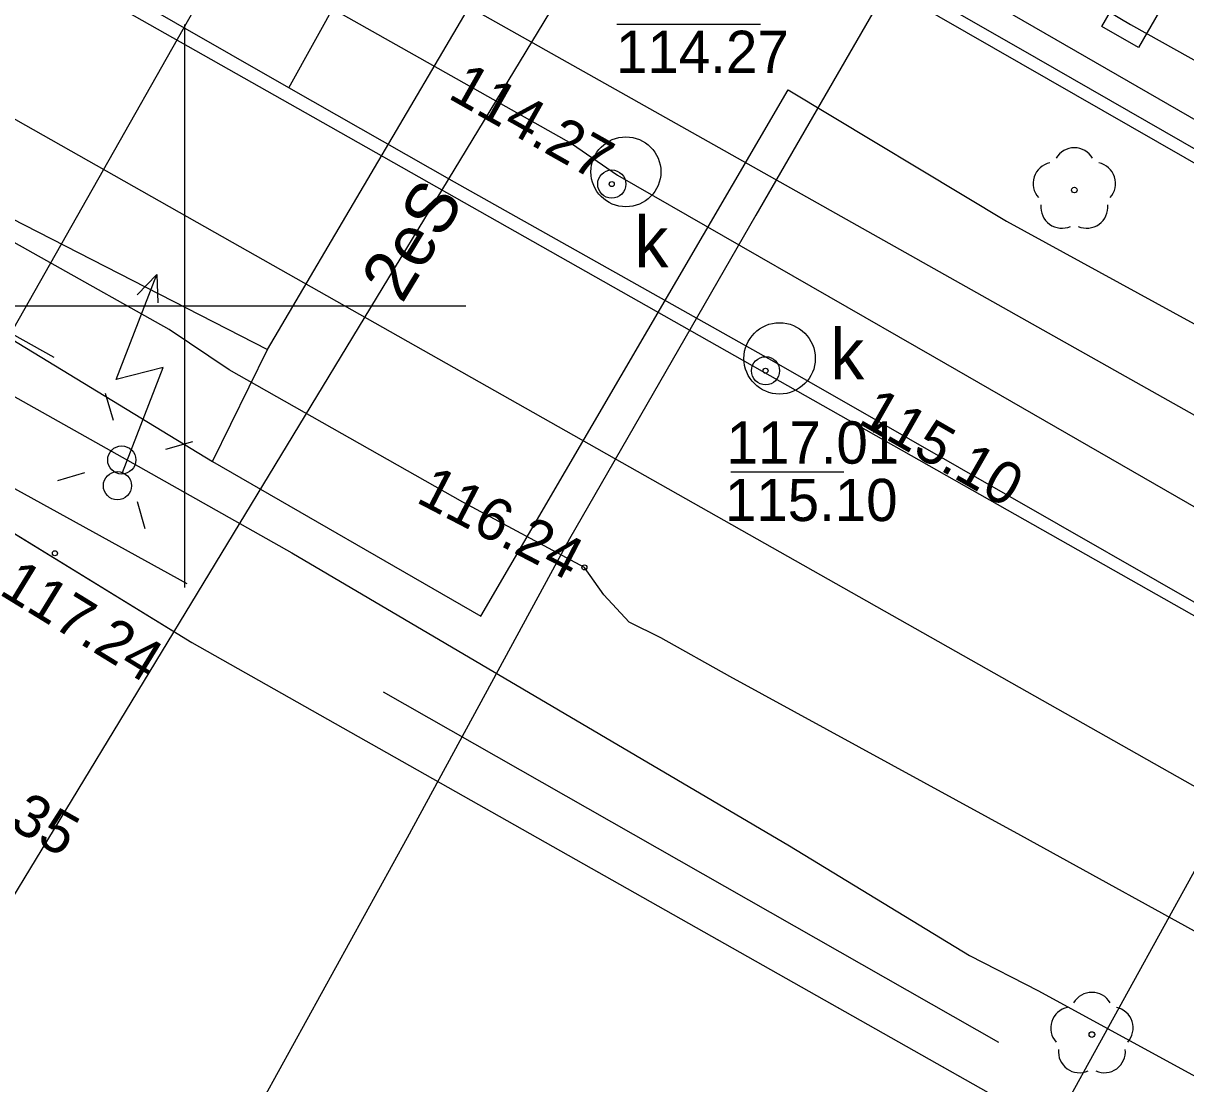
# Model space of a CAD drawing. Extents: x 6434771 to 6436222, y 5663454 to 5664782.
# Drawn here: x 6435397.14 to 6435417.79, y 5663786.19 to 5663805.02 of the extents above; entities that cross this region are included whole.
import ezdxf

# ---------------------------------------------------------------- set-up
doc = ezdxf.new("R2010")
doc.units = 0
for name, color, linetype in [('Warstwa 10', 7, 'Continuous'), ('Warstwa 11', 7, 'Continuous'), ('Warstwa 12', 7, 'Continuous'), ('Warstwa 14', 7, 'Continuous'), ('Warstwa 15', 7, 'Continuous'), ('Warstwa 2', 7, 'Continuous'), ('Warstwa 25', 7, 'Continuous'), ('Warstwa 37', 7, 'Continuous'), ('Warstwa 4', 7, 'Continuous'), ('Warstwa 40', 7, 'Continuous'), ('Warstwa 5', 7, 'Continuous'), ('Warstwa 6', 7, 'Continuous'), ('Warstwa 63', 7, 'Continuous'), ('Warstwa 7', 7, 'Continuous'), ('Warstwa 8', 7, 'Continuous'), ('Warstwa 9', 7, 'Continuous')]:
    doc.layers.add(name, color=color, linetype=linetype)

msp = doc.modelspace()

# ---------------------------------------------------------------- linework, layer by layer
at = {"layer": 'Warstwa 10'}
for points in [[(6435352.92, 5663861.064), (6435362.538, 5663855.579), (6435376.101, 5663847.818), (6435392.224, 5663838.736), (6435399.63, 5663834.516), (6435404.77, 5663831.692), (6435405.402, 5663830.609), (6435406.9, 5663827.849), (6435409.796, 5663825.234), (6435412.669, 5663822.915), (6435414.681, 5663821.286), (6435415.724, 5663816.543), (6435416.535, 5663812.704), (6435414.614, 5663809.339), (6435410.15, 5663801.615), (6435406.838, 5663795.869), (6435403.954, 5663790.555), (6435398.357, 5663780.398)], [(6435364.23, 5663767.63), (6435364.66, 5663768.45), (6435368.28, 5663766.43), (6435371.47, 5663764.1), (6435374.42, 5663763.18), (6435378.3, 5663764.71), (6435380.6, 5663765.86), (6435383.87, 5663767.93), (6435386.51, 5663772.32), (6435388.06, 5663775.08), (6435392.27, 5663781.79), (6435407.45, 5663806.8), (6435412.52, 5663815.72), (6435415.42, 5663820.48), (6435414.72, 5663822.57), (6435417.27, 5663827.72), (6435418.06, 5663829.2), (6435426.22, 5663844.12)], [(6435355.94, 5663839.825), (6435361.706, 5663836.589), (6435369.934, 5663831.886), (6435373.968, 5663829.568), (6435379.032, 5663826.646), (6435382.794, 5663824.482), (6435390.35, 5663820.112), (6435393.493, 5663818.329), (6435394.458, 5663817.794), (6435397.403, 5663816.113), (6435401.771, 5663813.628), (6435407.562, 5663810.342), (6435415.74, 5663805.639), (6435416.803, 5663805.003), (6435419.402, 5663803.55), (6435432.702, 5663796.02), (6435439.248, 5663792.309), (6435442.613, 5663790.398), (6435443.182, 5663790.067), (6435444.788, 5663788.926), (6435457.35, 5663780.282), (6435459.748, 5663778.658), (6435461.653, 5663777.543)]]:
    msp.add_lwpolyline(points, dxfattribs=at)
at = {"layer": 'Warstwa 11'}
for centre in [(6435415.807, 5663802.061), (6435416.119, 5663787.062)]:
    msp.add_circle(centre, 0.05, dxfattribs=at)
for centre, start, end in [((6435415.807, 5663802.436), 30.1471, 149.8529), ((6435415.45, 5663802.177), 102.1471, 221.8529), ((6435416.164, 5663802.177), 318.1471, 77.8529), ((6435415.587, 5663801.758), 174.1471, 293.8529), ((6435416.027, 5663801.758), 246.1471, 5.8529), ((6435416.119, 5663787.437), 30.1471, 149.8529), ((6435415.762, 5663787.178), 102.1471, 221.8529), ((6435416.476, 5663787.178), 318.1471, 77.8529), ((6435415.899, 5663786.759), 174.1471, 293.8529), ((6435416.339, 5663786.759), 246.1471, 5.8529)]:
    msp.add_arc(centre, 0.375, start, end, dxfattribs=at)
at = {"layer": 'Warstwa 12'}
for points in [[(6435352.641, 5663839.235), (6435358.931, 5663835.724), (6435363.833, 5663833.063), (6435373.031, 5663827.986), (6435378.98, 5663824.635), (6435384.142, 5663821.569), (6435391.947, 5663816.942), (6435392.561, 5663816.584), (6435395.948, 5663814.662), (6435397.026, 5663814.112), (6435400.064, 5663812.492), (6435402.712, 5663811.081), (6435405.703, 5663809.484), (6435407.427, 5663808.613), (6435410.973, 5663806.538), (6435418.739, 5663802.082), (6435428.312, 5663796.49), (6435432.61, 5663793.955), (6435435.359, 5663792.185), (6435438.167, 5663790.427), (6435446.614, 5663785.109)], [(6435426.875, 5663783.934), (6435418.642, 5663788.513), (6435414.854, 5663790.6), (6435409.687, 5663793.421), (6435408.46, 5663794.108), (6435407.9, 5663794.384), (6435407.449, 5663794.872), (6435407.105, 5663795.36), (6435404.944, 5663796.515), (6435400.792, 5663798.87), (6435399.727, 5663799.582), (6435395.379, 5663802.026), (6435385.654, 5663807.265), (6435379.119, 5663810.945), (6435368.224, 5663817.14), (6435360.98, 5663821.304), (6435355.353, 5663824.651)], [(6435352.417, 5663824.081), (6435357.536, 5663820.982), (6435367.843, 5663814.874), (6435371.07, 5663812.98), (6435371.814, 5663812.299), (6435372.477, 5663811.673), (6435373.231, 5663811.43), (6435374.055, 5663811.063), (6435375.363, 5663810.402), (6435379.909, 5663807.724), (6435382.762, 5663805.97), (6435386.551, 5663803.962), (6435395.612, 5663799.158), (6435399.081, 5663797.208), (6435401.908, 5663795.615), (6435410.745, 5663790.416), (6435413.945, 5663788.469), (6435415.172, 5663787.836), (6435424.071, 5663782.982)], [(6435403.835, 5663811.61), (6435404.197, 5663810.747), (6435408.244, 5663808.35), (6435415.128, 5663804.412), (6435425.25, 5663798.602), (6435428.877, 5663796.463), (6435433.63, 5663793.848), (6435441.198, 5663789.538), (6435441.422, 5663789.415), (6435442.544, 5663789.36)], [(6435403.835, 5663811.61), (6435404.42, 5663811.16), (6435410.494, 5663807.641), (6435414.543, 5663805.271), (6435421.514, 5663801.261), (6435427.329, 5663798.017), (6435435.759, 5663793.119), (6435441.633, 5663789.783), (6435442.544, 5663789.36)]]:
    msp.add_lwpolyline(points, dxfattribs=at)
msp.add_lwpolyline([(6435380.701, 5663782.003), (6435385.442, 5663779.283), (6435389.79, 5663786.957), (6435396.106, 5663798.092), (6435402.429, 5663809.25), (6435406.799, 5663816.948), (6435401.822, 5663819.661), (6435397.828, 5663812.412), (6435391.557, 5663801.402), (6435385.24, 5663790.18)], close=True, dxfattribs=at)
at = {"layer": 'Warstwa 14'}
for p, q in [((6435407.679, 5663805.007), (6435410.23, 5663805.007)), ((6435409.706, 5663797.054), (6435411.711, 5663797.054))]:
    msp.add_line(p, q, dxfattribs=at)
for centre in [(6435407.591, 5663802.167), (6435407.591, 5663802.167), (6435410.322, 5663798.851), (6435410.322, 5663798.851), (6435407.105, 5663795.36)]:
    msp.add_circle(centre, 0.045, dxfattribs=at)
at = {"layer": 'Warstwa 15'}
for centre, radius in [((6435407.842, 5663802.385), 0.621), ((6435410.572, 5663799.071), 0.634)]:
    msp.add_circle(centre, radius, dxfattribs=at)
at = {"layer": 'Warstwa 2'}
for points in [[(6435379.28, 5663809.38), (6435397.68, 5663799.09)], [(6435400.05, 5663795.07), (6435388.95, 5663801.18)], [(6435403.53, 5663793.15), (6435414.46, 5663786.93)]]:
    msp.add_lwpolyline(points, dxfattribs=at)
msp.add_circle((6435398.887, 5663797.267), 0.25, dxfattribs=at)
at = {"layer": 'Warstwa 25'}
msp.add_circle((6435397.7, 5663795.61), 0.045, dxfattribs=at)
at = {"layer": 'Warstwa 37'}
for points in [[(6435447.936, 5663781.118), (6435430.781, 5663790.832), (6435403.782, 5663806.029), (6435390.832, 5663813.363), (6435376.862, 5663821.326), (6435358.502, 5663831.641), (6435330.088, 5663847.677), (6435305.533, 5663861.541), (6435290.665, 5663870.106), (6435281.613, 5663875.099), (6435276.763, 5663877.731)], [(6435471.932, 5663763.997), (6435451.432, 5663775.556), (6435429.11, 5663788.176), (6435402.15, 5663803.435), (6435389.448, 5663810.613), (6435355.23, 5663829.972), (6435328.673, 5663844.926), (6435304.456, 5663858.546), (6435288.454, 5663867.569), (6435276.72, 5663874.17)], [(6435276.683, 5663871.162), (6435287.422, 5663865.109), (6435303.243, 5663856.213), (6435327.221, 5663842.723), (6435374.481, 5663816.056), (6435388.179, 5663808.313), (6435400.849, 5663801.137), (6435449.937, 5663773.382), (6435463.766, 5663765.213)]]:
    msp.add_lwpolyline(points, dxfattribs=at)
at = {"layer": 'Warstwa 4'}
msp.add_lwpolyline([(6435416.294, 5663804.964), (6435416.668, 5663805.614), (6435417.318, 5663805.24), (6435416.944, 5663804.59)], close=True, dxfattribs=at)
for points in [[(6435398.738, 5663797.968), (6435398.598, 5663798.448)], [(6435399.668, 5663797.458), (6435400.148, 5663797.598)], [(6435398.228, 5663797.038), (6435397.748, 5663796.898)], [(6435399.158, 5663796.528), (6435399.298, 5663796.048)]]:
    msp.add_lwpolyline(points, dxfattribs=at)
for centre in [(6435407.591, 5663802.167), (6435410.322, 5663798.851)]:
    msp.add_circle(centre, 0.25, dxfattribs=at)
at = {"layer": 'Warstwa 40'}
msp.add_line((6435398.9, 5663797.043), (6435399.622, 5663798.908), dxfattribs=at)
for points in [[(6435398.9, 5663797.043), (6435399.622, 5663798.908), (6435398.789, 5663798.695), (6435399.51, 5663800.56)], [(6435399.162, 5663800.201), (6435399.51, 5663800.56), (6435399.527, 5663800.06)]]:
    msp.add_lwpolyline(points, dxfattribs=at)
msp.add_circle((6435398.81, 5663796.81), 0.25, dxfattribs=at)
at = {"layer": 'Warstwa 5'}
for p, q in [((6435405.264, 5663794.492), (6435410.723, 5663803.839)), ((6435410.723, 5663803.839), (6435414.604, 5663801.509)), ((6435414.604, 5663801.509), (6435425.982, 5663795.268)), ((6435395.018, 5663800.579), (6435400.496, 5663797.238)), ((6435393.413, 5663798.15), (6435400.13, 5663794.027)), ((6435400.496, 5663797.238), (6435405.264, 5663794.492)), ((6435400.13, 5663794.027), (6435418.552, 5663783.619))]:
    msp.add_line(p, q, dxfattribs=at)
at = {"layer": 'Warstwa 6'}
msp.add_lwpolyline([(6435393.413, 5663798.15), (6435400.13, 5663794.027), (6435418.552, 5663783.619), (6435427.5, 5663778.61), (6435452.69, 5663764.87), (6435463.73, 5663759), (6435463.95, 5663759.43), (6435464.72, 5663759.03), (6435465.27, 5663758.18), (6435476.38, 5663752.35)], dxfattribs=at)
for centre in [(6435407.591, 5663802.167), (6435410.322, 5663798.851)]:
    msp.add_circle(centre, 0.045, dxfattribs=at)
at = {"layer": 'Warstwa 63'}
for p, q in [((6435400, 5663805), (6435400, 5663795)), ((6435405, 5663800), (6435395, 5663800))]:
    msp.add_line(p, q, dxfattribs=at)
at = {"layer": 'Warstwa 7'}
for points in [[(6435401.854, 5663803.878), (6435411.872, 5663821.938), (6435419.602, 5663835.801), (6435420.707, 5663837.782), (6435434.055, 5663861.723), (6435449.459, 5663889.309), (6435443.363, 5663903.098)], [(6435401.854, 5663803.878), (6435394.763, 5663807.937), (6435385.41, 5663813.34), (6435375.676, 5663818.854), (6435371.109, 5663821.448), (6435367.489, 5663823.505), (6435365.957, 5663824.407), (6435364.942, 5663824.832), (6435357.182, 5663829.246), (6435343.21, 5663837.182), (6435332.703, 5663843.093), (6435320.858, 5663849.708), (6435318.885, 5663850.811), (6435316.139, 5663852.352), (6435311.43, 5663855.058), (6435301.683, 5663860.716), (6435288.502, 5663868.365), (6435280.288, 5663873.072), (6435276.73, 5663874.982)], [(6435381.641, 5663817.296), (6435398.395, 5663807.673), (6435406.874, 5663802.887), (6435407.695, 5663802.326), (6435413.326, 5663799.093), (6435423.444, 5663793.267), (6435435.423, 5663786.433), (6435445.392, 5663780.676)], [(6435494.06, 5663745.47), (6435494.01, 5663750.84), (6435493.828, 5663751.395), (6435493.267, 5663751.715), (6435492.218, 5663752.351), (6435482.709, 5663757.778), (6435477.477, 5663760.656), (6435471.127, 5663764.283), (6435459.707, 5663770.656), (6435452.802, 5663774.699), (6435452.713, 5663774.751), (6435441.812, 5663781.052), (6435432.784, 5663786.245), (6435422.307, 5663792.238), (6435419.942, 5663793.591), (6435412.87, 5663797.641), (6435410.474, 5663799.008), (6435404.799, 5663802.2), (6435401.854, 5663803.878)], [(6435407.99, 5663777.84), (6435415.37, 5663785.304), (6435419.942, 5663793.591)]]:
    msp.add_lwpolyline(points, dxfattribs=at)
at = {"layer": 'Warstwa 8'}
for p, q in [((6435401.473, 5663799.227), (6435407.139, 5663808.84)), ((6435392.582, 5663803.789), (6435401.473, 5663799.227)), ((6435393.413, 5663798.15), (6435400.13, 5663794.027)), ((6435400.13, 5663794.027), (6435418.552, 5663783.619))]:
    msp.add_line(p, q, dxfattribs=at)
at = {"layer": 'Warstwa 9'}
for p, q in [((6435401.473, 5663799.227), (6435407.139, 5663808.84)), ((6435392.582, 5663803.789), (6435401.473, 5663799.227)), ((6435405.264, 5663794.492), (6435410.723, 5663803.839)), ((6435410.723, 5663803.839), (6435414.604, 5663801.509)), ((6435414.604, 5663801.509), (6435425.982, 5663795.268)), ((6435395.018, 5663800.579), (6435400.496, 5663797.238)), ((6435400.496, 5663797.238), (6435401.473, 5663799.227)), ((6435400.496, 5663797.238), (6435401.473, 5663799.227)), ((6435400.496, 5663797.238), (6435405.264, 5663794.492))]:
    msp.add_line(p, q, dxfattribs=at)

# ---------------------------------------------------------------- texts
at = {"layer": 'Warstwa 11'}
msp.add_text('2eS', height=0.9, rotation=58.7454, dxfattribs=at).set_placement((6435403.866, 5663800.028))
at = {"layer": 'Warstwa 14'}
for s, p in [('114.27', (6435407.667, 5663804.141)), ('115.10', (6435409.6, 5663796.182))]:
    msp.add_text(s, height=0.75, dxfattribs=at).set_placement(p)
for s, rotation, p in [('114.27', 330.5565, (6435404.659, 5663803.705)), ('115.10', 330.2013, (6435411.943, 5663797.93)), ('116.24', 332.5676, (6435404.091, 5663796.529))]:
    msp.add_text(s, height=0.75, rotation=rotation, dxfattribs=at).set_placement(p)
at = {"layer": 'Warstwa 25'}
for s, rotation, p in [('117.24', 328.4595, (6435396.684, 5663794.896)), ('117.35', 330.5336, (6435395.168, 5663791.708))]:
    msp.add_text(s, height=0.75, rotation=rotation, dxfattribs=at).set_placement(p)
at = {"layer": 'Warstwa 5'}
for p in [(6435407.994, 5663800.691), (6435411.472, 5663798.701)]:
    msp.add_text('k', height=0.9, dxfattribs=at).set_placement(p)
at = {"layer": 'Warstwa 6'}
msp.add_text('117.01', height=0.75, dxfattribs=at).set_placement((6435409.629, 5663797.202))

doc.saveas('drawing.dxf')
